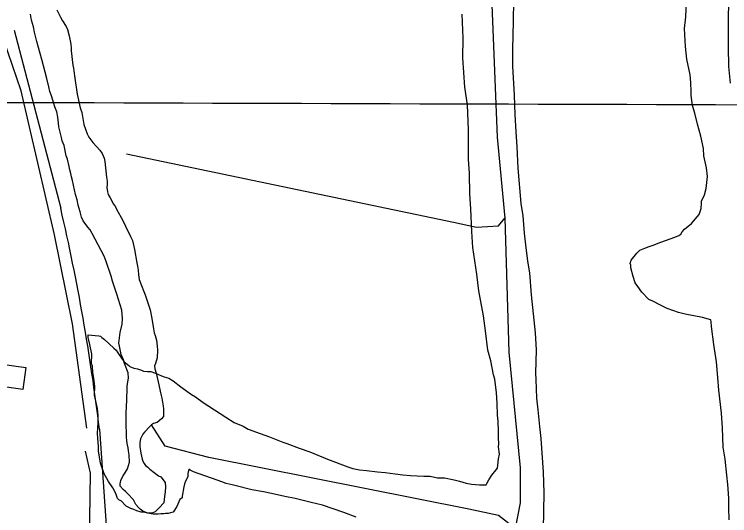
# Model space of a CAD drawing. Extents: x 3161564 to 3199464, y 849354 to 874788.
# Drawn here: x 3165915 to 3166903, y 860312 to 861004 of the extents above; entities that cross this region are included whole.
import ezdxf

# ---------------------------------------------------------------- set-up
doc = ezdxf.new("R2010")
doc.units = 0
for name, color, linetype in [('V-BLDG-OTLN', 7, 'Continuous'), ('V-GRID-MAJR', 7, 'Continuous'), ('V-ROAD-CNTR', 7, 'Continuous'), ('V-SITE-VEGE', 7, 'Continuous'), ('V-TOPO-SHOR', 7, 'Continuous')]:
    doc.layers.add(name, color=color, linetype=linetype)

msp = doc.modelspace()

# ---------------------------------------------------------------- linework, layer by layer
at = {"layer": 'V-BLDG-OTLN'}
msp.add_lwpolyline([(3165820.2490000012, 860500.9519999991), (3165824.490000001, 860531.077999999), (3165931.072000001, 860516.072999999), (3165926.831000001, 860485.9489999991)], close=True, dxfattribs=at)
at = {"layer": 'V-GRID-MAJR'}
msp.add_spline([(3165780.446, 860882.501), (3171010.106, 860866.147), (3176239.768, 860850.5530000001), (3181469.433, 860835.721), (3186699.099, 860821.649), (3191928.768, 860808.338), (3197158.438, 860795.787), (3197158.4390000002, 860795.787)], degree=3, dxfattribs=at)
at = {"layer": 'V-ROAD-CNTR'}
for points in [[(3165915.105133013, 860981.8850086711), (3165979.192004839, 860735.899500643)], [(3166032.613897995, 860431.050110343), (3166090.350782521, 859602.4067676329)]]:
    msp.add_lwpolyline(points, dxfattribs=at)
msp.add_arc((3163222.392827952, 860095.6917062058), 2830.160370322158, 6.805221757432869, 13.07398286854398, dxfattribs=at)
at = {"layer": 'V-SITE-VEGE'}
for p, q in [((3166604.61, 861022.8459999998), (3166604.129, 860994.1639999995)), ((3166842.295, 860999.9479999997), (3166843.262, 861021.2959999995)), ((3166901.245, 861020.9349999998), (3166900.8370000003, 860996.5249999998)), ((3166534.7630000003, 860970.9069999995), (3166533.4830000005, 861003.8919999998)), ((3166840.806, 860984.0999999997), (3166842.295, 860999.9479999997)), ((3166604.129, 860994.1639999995), (3166602.8680000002, 860955.1189999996)), ((3166900.8370000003, 860996.5249999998), (3166900.815, 860958.6799999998)), ((3166842.219, 860959.0489999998), (3166840.806, 860984.0999999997)), ((3166534.305, 860943.4449999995), (3166534.7630000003, 860970.9069999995)), ((3166602.8680000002, 860955.1189999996), (3166603.089, 860931.9169999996)), ((3166843.764, 860941.9319999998), (3166842.219, 860959.0489999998)), ((3166900.815, 860958.6799999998), (3166901.585, 860931.8089999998)), ((3166537.293, 860903.1079999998), (3166534.305, 860943.4449999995)), ((3166848.279, 860919.8809999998), (3166843.764, 860941.9319999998)), ((3166603.089, 860931.9169999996), (3166605.477, 860892.1999999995)), ((3166901.585, 860931.8089999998), (3166903.639, 860908.5779999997)), ((3166849.326, 860909.4849999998), (3166848.279, 860919.8809999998)), ((3166541.1550000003, 860878.6259999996), (3166537.293, 860903.1079999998)), ((3166849.721, 860896.6609999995), (3166849.326, 860909.4849999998)), ((3166605.477, 860892.1999999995), (3166606.249, 860865.3279999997)), ((3166849.639, 860891.7779999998), (3166849.721, 860896.6609999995)), ((3166851.845, 860877.7019999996), (3166849.639, 860891.7779999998)), ((3166542.415, 860844.4199999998), (3166541.1550000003, 860878.6259999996)), ((3166854.725, 860867.2759999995), (3166851.845, 860877.7019999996)), ((3166606.249, 860865.3279999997), (3166607.68, 860841.4979999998)), ((3166858.741, 860851.9489999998), (3166854.7250000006, 860867.2759999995)), ((3166861.049, 860843.9759999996), (3166858.741, 860851.9489999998)), ((3166542.241, 860834.0469999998), (3166542.415, 860844.4199999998)), ((3166607.68, 860841.4979999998), (3166609.165, 860820.7189999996)), ((3166863.349, 860835.3909999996), (3166861.049, 860843.9759999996)), ((3166542.341, 860803.5239999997), (3166542.241, 860834.0469999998)), ((3166866.724, 860818.2429999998), (3166863.349, 860835.3909999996)), ((3166609.165, 860820.7189999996), (3166610.5070000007, 860791.3959999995)), ((3166867.17, 860808.4699999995), (3166866.724, 860818.2429999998)), ((3166543.844, 860783.9649999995), (3166542.341, 860803.5239999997)), ((3166871.166, 860791.9199999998), (3166867.17, 860808.4699999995)), ((3166610.507, 860791.3959999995), (3166614.572, 860742.4929999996)), ((3166872.182, 860779.6929999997), (3166871.166, 860791.9199999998)), ((3166543.986, 860755.8829999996), (3166543.844, 860783.9649999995)), ((3166870.687, 860763.2379999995), (3166872.182, 860779.6929999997)), ((3166868.102, 860754.7339999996), (3166870.687, 860763.2379999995)), ((3166545.468, 860735.1039999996), (3166543.986, 860755.8829999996)), ((3166864.289, 860745.6409999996), (3166868.102, 860754.7339999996)), ((3166614.572, 860742.4929999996), (3166617.3370000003, 860725.3559999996)), ((3166863.515, 860735.8889999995), (3166864.248, 860743.1999999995)), ((3166864.248, 860743.1999999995), (3166864.289, 860745.6409999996)), ((3166546.779, 860703.9499999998), (3166545.4680000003, 860735.1039999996)), ((3166860.93, 860727.3869999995), (3166863.515, 860735.8889999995)), ((3166617.3370000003, 860725.3559999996), (3166619.379, 860701.5149999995)), ((3166850.342, 860714.7429999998), (3166860.93, 860727.3869999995)), ((3166840.444, 860706.9749999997), (3166850.342, 860714.7429999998)), ((3166548.2430000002, 860681.9499999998), (3166546.779, 860703.9499999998)), ((3166835.451, 860700.3439999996), (3166837.333, 860703.3619999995)), ((3166837.333, 860703.3619999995), (3166840.4440000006, 860706.9749999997)), ((3166619.379, 860701.5149999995), (3166620.9450000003, 860685.6179999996)), ((3166807.795, 860689.2069999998), (3166827.4450000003, 860696.2049999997)), ((3166827.4450000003, 860696.2049999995), (3166832.9790000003, 860698.5539999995)), ((3166832.9790000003, 860698.5539999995), (3166835.451, 860700.3439999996)), ((3166620.9450000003, 860685.6179999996), (3166623.6180000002, 860662.9879999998)), ((3166785.682, 860681.0309999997), (3166791.826, 860683.3719999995)), ((3166791.826, 860683.3719999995), (3166797.35, 860685.1089999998)), ((3166797.35, 860685.1089999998), (3166807.795, 860689.2069999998)), ((3166553.732, 860645.2339999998), (3166548.2430000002, 860681.9499999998)), ((3166767.089, 860664.2499999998), (3166774.576, 860673.8919999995)), ((3166774.576, 860673.8919999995), (3166778.92, 860678.0939999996)), ((3166778.92, 860678.0939999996), (3166785.682, 860681.0309999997)), ((3166623.6180000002, 860662.9879999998), (3166626.403, 860647.0709999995)), ((3166765.796, 860659.9979999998), (3166767.089, 860664.2499999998)), ((3166766.3680000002, 860657.5489999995), (3166765.796, 860659.9979999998)), ((3166766.304, 860653.8869999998), (3166766.3680000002, 860657.5489999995)), ((3166769.7630000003, 860641.6189999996), (3166766.304, 860653.8869999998)), ((3166556.396, 860621.9929999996), (3166553.732, 860645.2339999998)), ((3166626.403, 860647.0709999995), (3166628.9450000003, 860616.5069999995)), ((3166772.671, 860633.0259999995), (3166769.7630000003, 860641.6189999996)), ((3166776.251, 860628.0819999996), (3166772.671, 860633.0259999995)), ((3166781.611, 860620.0579999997), (3166776.251, 860628.0819999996)), ((3166563.149, 860587.6949999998), (3166556.396, 860621.9929999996)), ((3166628.9450000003, 860616.5069999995), (3166634.169, 860563.9219999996)), ((3166791.21, 860610.1289999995), (3166781.611, 860620.0579999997)), ((3166796.664, 860607.5979999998), (3166791.21, 860610.1289999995)), ((3166806.345, 860602.5519999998), (3166796.664, 860607.5979999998)), ((3166816.6380000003, 860597.4949999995), (3166806.345, 860602.5519999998)), ((3166832.4220000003, 860592.3479999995), (3166816.6380000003, 860597.4949999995)), ((3166565.852, 860566.8959999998), (3166563.149, 860587.6949999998)), ((3166841.535, 860589.7539999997), (3166832.4220000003, 860592.3479999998)), ((3166865.264, 860585.0839999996), (3166841.535, 860589.7539999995)), ((3166876.808, 860581.8379999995), (3166865.264, 860585.0839999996)), ((3166877.377, 860579.3889999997), (3166876.808, 860581.8379999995)), ((3166877.875, 860572.6649999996), (3166877.377, 860579.3889999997)), ((3166569.063, 860539.9829999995), (3166565.852, 860566.8959999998)), ((3166881.129, 860548.1959999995), (3166877.875, 860572.6649999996)), ((3166016.927, 860557.7679999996), (3166016.988, 860561.4279999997)), ((3166019.204, 860547.9599999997), (3166016.927, 860557.7679999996)), ((3166016.988, 860561.4279999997), (3166031.615, 860559.9609999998)), ((3166031.615, 860559.9609999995), (3166034.044, 860559.3099999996)), ((3166034.044, 860559.3099999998), (3166035.844, 860557.4479999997)), ((3166035.844, 860557.4479999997), (3166039.463, 860554.9479999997)), ((3166039.463, 860554.9479999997), (3166052.6970000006, 860543.1269999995)), ((3166634.169, 860563.9219999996), (3166635.611, 860540.7019999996)), ((3166022.0300000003, 860534.4839999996), (3166019.2040000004, 860547.9599999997)), ((3166885.002, 860524.3219999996), (3166881.1290000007, 860548.1959999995)), ((3166052.697, 860543.1269999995), (3166055.697, 860540.0219999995)), ((3166055.697, 860540.0219999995), (3166058.077, 860536.3229999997)), ((3166058.077, 860536.3229999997), (3166064.035, 860527.6789999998)), ((3166573.092, 860525.2659999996), (3166569.063, 860539.9829999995)), ((3166635.611, 860540.7019999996), (3166635.072, 860508.3579999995)), ((3166021.8170000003, 860521.6699999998), (3166022.0300000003, 860534.4839999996)), ((3166064.035, 860527.6789999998), (3166067.0270000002, 860523.9659999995)), ((3166577.046, 860506.2769999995), (3166573.092, 860525.2659999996)), ((3166022.9760000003, 860517.9879999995), (3166021.8170000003, 860521.6699999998)), ((3166023.443, 860509.4329999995), (3166022.9760000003, 860517.9879999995)), ((3166067.0270000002, 860523.9659999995), (3166073.048, 860518.9809999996)), ((3166073.048, 860518.9809999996), (3166074.858, 860517.7299999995)), ((3166074.858, 860517.7299999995), (3166080.308, 860515.1959999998)), ((3166080.308, 860515.1959999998), (3166085.18, 860514.5059999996)), ((3166886.466, 860502.3219999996), (3166885.002, 860524.3219999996)), ((3166025.1410000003, 860501.4679999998), (3166023.443, 860509.4329999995)), ((3166085.18, 860514.5059999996), (3166090.642, 860512.5829999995)), ((3166090.642, 860512.5829999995), (3166093.673, 860511.3089999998)), ((3166093.673, 860511.3089999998), (3166099.156, 860510.6089999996)), ((3166099.156, 860510.6089999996), (3166103.428, 860510.5369999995)), ((3166103.428, 860510.5369999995), (3166110.111, 860508.5929999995)), ((3166110.111, 860508.5929999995), (3166118.591, 860504.7879999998)), ((3166578.775, 860500.1429999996), (3166577.0460000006, 860506.2769999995)), ((3166635.072, 860508.3579999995), (3166635.539, 860499.8049999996)), ((3166026.177, 860490.4649999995), (3166025.1410000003, 860501.4679999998)), ((3166118.591, 860504.7879999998), (3166122.233, 860503.5079999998)), ((3166122.233, 860503.5079999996), (3166128.305, 860501.5749999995)), ((3166128.305, 860501.5749999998), (3166134.347, 860497.8109999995)), ((3166134.347, 860497.8109999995), (3166145.197, 860489.6939999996)), ((3166580.901, 860481.1849999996), (3166578.775, 860500.1429999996)), ((3166635.539, 860499.8049999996), (3166636.332, 860474.1539999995)), ((3166888.011, 860485.2029999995), (3166886.466, 860502.3219999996)), ((3166025.964, 860477.6479999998), (3166026.177, 860490.4649999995)), ((3166145.197, 860489.6939999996), (3166159.6720000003, 860479.0759999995)), ((3166891.752, 860453.3999999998), (3166888.011, 860485.2029999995)), ((3166027.093, 860472.1369999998), (3166025.964, 860477.6479999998)), ((3166159.6720000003, 860479.0759999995), (3166165.112, 860475.9319999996)), ((3166165.112, 860475.9319999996), (3166175.964, 860467.8159999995)), ((3166581.886, 860467.1299999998), (3166580.901, 860481.1849999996)), ((3166029.94, 860459.8799999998), (3166027.093, 860472.1369999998)), ((3166175.964, 860467.8159999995), (3166207.37, 860447.7559999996)), ((3166582.22, 860450.6409999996), (3166581.886, 860467.1299999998)), ((3166636.332, 860474.1539999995), (3166637.886, 860457.6449999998)), ((3166031.007, 860450.7069999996), (3166029.94, 860459.8799999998)), ((3166637.886, 860457.6449999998), (3166640.559, 860435.0169999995)), ((3166030.833, 860440.3319999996), (3166031.007, 860450.7069999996)), ((3166207.37, 860447.7559999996), (3166218.843, 860440.2389999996)), ((3166583.2970000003, 860442.0779999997), (3166582.22, 860450.6409999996)), ((3166893.245, 860433.2309999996), (3166891.752, 860453.3999999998)), ((3166029.9790000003, 860425.6939999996), (3166030.833, 860440.3319999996)), ((3166218.843, 860440.2389999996), (3166230.965, 860435.1519999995)), ((3166583.674, 860428.0309999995), (3166583.2970000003, 860442.0779999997)), ((3166230.965, 860435.1519999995), (3166238.227, 860431.3669999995)), ((3166238.227, 860431.3669999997), (3166254.603, 860424.9899999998)), ((3166583.5300000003, 860419.4869999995), (3166583.674, 860428.0309999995)), ((3166640.559, 860435.0169999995), (3166642.113, 860418.5079999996)), ((3166894.017, 860406.3589999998), (3166893.245, 860433.2309999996)), ((3166030.466, 860418.3629999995), (3166029.9790000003, 860425.6939999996)), ((3166031.5130000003, 860407.9669999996), (3166030.466, 860418.3629999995)), ((3166254.603, 860424.9899999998), (3166267.348, 860420.5049999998)), ((3166267.348, 860420.5049999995), (3166286.153, 860413.4739999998)), ((3166583.997, 860410.9349999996), (3166583.5300000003, 860419.4869999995)), ((3166642.113, 860418.5079999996), (3166645.609, 860372.0569999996)), ((3166031.4020000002, 860401.2559999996), (3166031.5130000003, 860407.9669999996)), ((3166286.153, 860413.4739999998), (3166291.615, 860411.5509999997)), ((3166291.615, 860411.5509999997), (3166308.599, 860405.1629999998)), ((3166583.926, 860406.6619999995), (3166583.997, 860410.9349999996)), ((3166584.982, 860396.8769999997), (3166583.926, 860406.6619999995)), ((3166896.793, 860389.8319999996), (3166894.017, 860406.3589999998)), ((3166034.167, 860384.1159999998), (3166031.4020000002, 860401.2559999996)), ((3166308.599, 860405.1629999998), (3166323.164, 860400.0369999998)), ((3166323.164, 860400.0369999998), (3166347.41, 860389.8649999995)), ((3166583.649, 860390.1859999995), (3166584.982, 860396.8769999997)), ((3166347.41, 860389.8649999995), (3166375.919, 860379.0099999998)), ((3166582.898, 860381.6519999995), (3166583.649, 860390.1859999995)), ((3166898.865, 860367.8199999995), (3166896.793, 860389.8319999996)), ((3166039.414, 860369.3789999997), (3166034.167, 860384.1159999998)), ((3166375.919, 860379.0099999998), (3166382.6010000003, 860377.0669999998)), ((3166382.6010000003, 860377.0669999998), (3166391.725, 860375.0819999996)), ((3166574.728, 860367.7479999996), (3166582.216, 860377.3899999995)), ((3166582.216, 860377.3899999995), (3166582.898, 860381.6519999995)), ((3166042.973, 860363.2139999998), (3166039.414, 860369.3789999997)), ((3166154.792, 860369.8909999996), (3166154.722, 860365.6179999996)), ((3166156.115, 860375.9709999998), (3166154.792, 860369.8909999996)), ((3166157.9250000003, 860374.7219999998), (3166156.115, 860375.9709999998)), ((3166162.767, 860372.1989999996), (3166157.9250000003, 860374.7219999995)), ((3166176.722, 860367.0829999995), (3166162.767, 860372.1989999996)), ((3166188.866, 860363.2179999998), (3166176.722, 860367.0829999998)), ((3166391.725, 860375.0819999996), (3166401.478, 860374.3119999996)), ((3166401.478, 860374.3119999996), (3166416.704, 860372.2209999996)), ((3166416.704, 860372.2209999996), (3166427.0670000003, 860371.4409999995)), ((3166427.0670000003, 860371.4409999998), (3166441.074, 860369.3739999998)), ((3166441.074, 860369.3739999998), (3166451.426, 860367.9799999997)), ((3166451.426, 860367.9799999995), (3166462.401, 860367.1849999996)), ((3166462.401, 860367.1849999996), (3166480.698, 860366.2699999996)), ((3166570.345, 860361.1089999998), (3166574.728, 860367.7479999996)), ((3166645.609, 860372.0569999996), (3166646.3510000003, 860343.3549999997)), ((3166900.483, 860354.9749999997), (3166898.865, 860367.8199999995)), ((3166045.343, 860358.9009999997), (3166042.973, 860363.2139999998)), ((3166051.304, 860350.2559999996), (3166045.343, 860358.9009999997)), ((3166151.566, 860359.5669999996), (3166150.286, 860355.9249999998)), ((3166154.722, 860365.6179999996), (3166151.566, 860359.5669999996)), ((3166201.607, 860358.7289999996), (3166188.866, 860363.2179999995)), ((3166207.669, 860356.1869999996), (3166201.607, 860358.7289999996)), ((3166480.698, 860366.2699999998), (3166489.2430000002, 860366.1259999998)), ((3166489.2430000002, 860366.1259999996), (3166499.5870000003, 860364.1229999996)), ((3166499.5870000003, 860364.1229999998), (3166509.35, 860363.9599999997)), ((3166509.35, 860363.9599999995), (3166522.738, 860361.2929999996)), ((3166522.738, 860361.2929999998), (3166530.026, 860359.3389999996)), ((3166530.026, 860359.3389999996), (3166539.14, 860356.7439999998)), ((3166539.14, 860356.7439999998), (3166546.4450000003, 860355.4049999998)), ((3166567.822, 860356.2669999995), (3166570.345, 860361.1089999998)), ((3166055.441, 860342.2549999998), (3166051.304, 860350.2559999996)), ((3166148.994, 860351.6739999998), (3166146.948, 860338.8899999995)), ((3166150.286, 860355.9249999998), (3166148.994, 860351.6739999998)), ((3166216.183, 860354.2129999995), (3166207.669, 860356.1869999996)), ((3166219.8340000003, 860353.5409999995), (3166216.183, 860354.2129999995)), ((3166242.932, 860347.6619999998), (3166219.8340000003, 860353.5409999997)), ((3166259.369, 860344.9459999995), (3166242.932, 860347.6619999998)), ((3166546.4450000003, 860355.4049999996), (3166557.416, 860354.6079999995)), ((3166557.416, 860354.6079999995), (3166566.571, 860354.4569999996)), ((3166566.571, 860354.4569999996), (3166567.822, 860356.2669999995)), ((3166901.9960000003, 860336.0269999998), (3166900.483, 860354.9749999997)), ((3166057.77, 860335.4989999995), (3166055.441, 860342.2549999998)), ((3166146.948, 860338.8899999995), (3166146.909, 860336.4489999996)), ((3166270.311, 860342.3199999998), (3166259.369, 860344.9459999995)), ((3166288.557, 860338.3509999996), (3166270.311, 860342.3199999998)), ((3166303.163, 860335.6659999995), (3166288.557, 860338.3509999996)), ((3166646.3510000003, 860343.3549999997), (3166645.505, 860292.7039999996)), ((3166059.5700000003, 860333.6369999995), (3166057.77, 860335.4989999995)), ((3166063.203, 860331.7449999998), (3166059.5700000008, 860333.6369999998)), ((3166067.991, 860326.1719999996), (3166063.203, 860331.7449999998)), ((3166143.8170000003, 860334.0589999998), (3166139.381, 860324.3659999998)), ((3166146.909, 860336.4489999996), (3166143.8170000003, 860334.0589999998)), ((3166325.04, 860329.8049999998), (3166303.163, 860335.6659999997)), ((3166340.857, 860326.4889999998), (3166325.04, 860329.8049999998)), ((3166901.771, 860322.5999999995), (3166901.9960000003, 860336.0269999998)), ((3166069.802, 860324.9209999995), (3166067.991, 860326.1719999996)), ((3166075.8540000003, 860321.7649999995), (3166069.802, 860324.9209999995)), ((3166080.103, 860320.4739999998), (3166075.8540000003, 860321.7649999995)), ((3166084.343, 860318.5719999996), (3166080.103, 860320.4739999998)), ((3166090.417, 860316.6379999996), (3166084.343, 860318.5719999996)), ((3166139.381, 860324.3659999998), (3166134.365, 860316.5139999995)), ((3166369.985, 860316.2349999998), (3166340.857, 860326.4889999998)), ((3166902.107, 860306.1139999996), (3166901.771, 860322.5999999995)), ((3166093.471, 860316.5869999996), (3166090.417, 860316.6379999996)), ((3166098.941, 860315.2769999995), (3166093.471, 860316.5869999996)), ((3166106.852, 860313.9249999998), (3166098.941, 860315.2769999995)), ((3166113.566, 860313.8099999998), (3166106.852, 860313.9249999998)), ((3166117.238, 860314.3589999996), (3166113.566, 860313.8099999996)), ((3166121.5100000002, 860314.2869999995), (3166117.238, 860314.3589999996)), ((3166123.961, 860314.8569999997), (3166121.5100000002, 860314.2869999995)), ((3166127.6210000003, 860314.7949999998), (3166123.961, 860314.8569999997)), ((3166130.693, 860315.9649999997), (3166127.6210000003, 860314.7949999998)), ((3166134.365, 860316.5139999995), (3166130.693, 860315.9649999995)), ((3166386.97, 860309.8469999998), (3166369.985, 860316.2349999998))]:
    msp.add_line(p, q, dxfattribs=at)
at = {"layer": 'V-TOPO-SHOR'}
for points in [[(3166544.5385304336, 861724.1508173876), (3166556.973086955, 861496.7760695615), (3166576.513104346, 861393.7468869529), (3166571.1840086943, 861331.5741043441), (3166567.631278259, 861240.9794782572), (3166571.1840086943, 861097.0938956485), (3166581.842199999, 860834.1918434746), (3166592.500391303, 860722.2808347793)], [(3166015.1816956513, 860432.7333043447), (3165995.6416782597, 860576.6188869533), (3165970.7725652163, 860699.1880869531), (3165924.587069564, 860898.140991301), (3165894.3888608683, 860985.1828869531), (3165881.954304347, 861029.5920173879), (3165880.1779391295, 861081.1066086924), (3165883.730669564, 861141.5030260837), (3165883.730669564, 861219.6630956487)], [(3165973.685000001, 861009.648999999), (3165978.682000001, 860999.559999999), (3165981.828000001, 860994.665999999), (3165986.540000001, 860986.841999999), (3165988.730000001, 860982.608999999), (3165990.843000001, 860973.859999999), (3165993.231000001, 860962.2009999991), (3165993.790000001, 860957.0279999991), (3165993.727000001, 860953.1569999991), (3165995.9820000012, 860933.430999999), (3165996.879000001, 860929.219999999), (3165997.143000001, 860925.6649999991), (3165998.912000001, 860915.628999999), (3166001.7690000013, 860893.3119999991), (3166005.976000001, 860874.5219999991), (3166008.126000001, 860868.0319999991), (3166011.080000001, 860851.5229999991), (3166015.704000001, 860838.533999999), (3166018.217000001, 860834.2969999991), (3166023.579000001, 860826.7849999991), (3166033.087000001, 860816.2969999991), (3166036.239000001, 860811.7259999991), (3166039.352000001, 860804.8979999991), (3166040.245000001, 860800.363999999), (3166042.473000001, 860779.025999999), (3166043.350000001, 860773.5249999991), (3166043.274000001, 860769.006999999), (3166042.877000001, 860764.4949999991), (3166043.7490000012, 860758.670999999), (3166044.652000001, 860754.780999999), (3166047.481000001, 860750.2159999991), (3166052.183000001, 860741.7479999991), (3166054.700000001, 860737.8319999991), (3166056.566000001, 860733.604999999), (3166064.407000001, 860719.917999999), (3166068.784000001, 860711.4539999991), (3166075.647000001, 860697.140999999), (3166078.137000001, 860691.6109999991), (3166081.156000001, 860678.974999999), (3166084.081000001, 860660.851999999), (3166085.291000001, 860655.9879999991), (3166086.167000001, 860650.486999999), (3166086.706000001, 860644.023999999), (3166087.572000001, 860637.8779999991), (3166093.751000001, 860621.312999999), (3166095.613000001, 860616.7649999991), (3166102.687000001, 860595.665999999), (3166105.068000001, 860583.684999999), (3166107.096000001, 860569.7729999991), (3166108.296000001, 860564.265999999), (3166109.844000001, 860560.368999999), (3166111.358000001, 860554.2109999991), (3166112.509000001, 860545.7989999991), (3166112.734000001, 860539.984999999), (3166112.562000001, 860529.660999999), (3166110.170000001, 860521.6309999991), (3166108.827000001, 860518.427999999), (3166109.078000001, 860514.226999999), (3166110.918000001, 860508.386999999), (3166113.953000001, 860496.716999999), (3166117.539000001, 860479.550999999), (3166119.062000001, 860474.0399999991)], [(3166104.0360000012, 860315.2679999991), (3166098.0360000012, 860315.915999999), (3166092.5900000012, 860318.2649999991), (3166088.760000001, 860320.910999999), (3166086.538000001, 860323.2059999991), (3166083.059000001, 860327.459999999), (3166079.612000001, 860333.648999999), (3166071.684000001, 860342.1749999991), (3166068.506000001, 860345.1299999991), (3166065.323000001, 860347.765999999), (3166061.202000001, 860352.3539999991), (3166061.256000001, 860355.5789999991), (3166062.304000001, 860360.403999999), (3166065.321000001, 860367.131999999), (3166067.299000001, 860369.6819999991), (3166071.285000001, 860376.3929999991), (3166074.021000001, 860385.7069999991), (3166073.542000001, 860395.719999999), (3166072.989000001, 860401.216999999), (3166072.413000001, 860405.420999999), (3166070.896000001, 860411.2559999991), (3166070.6440000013, 860415.4569999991), (3166070.078000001, 860420.305999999), (3166070.201000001, 860427.7279999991), (3166069.675000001, 860434.8389999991), (3166069.454000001, 860440.974999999), (3166069.706000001, 860456.1379999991), (3166070.087000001, 860459.682999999), (3166070.179000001, 860465.1699999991), (3166070.554000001, 860468.388999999), (3166070.930000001, 860490.976999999), (3166072.720000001, 860501.596999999), (3166072.194000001, 860508.7059999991), (3166067.250000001, 860522.0219999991), (3166065.716000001, 860526.8879999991), (3166062.6070000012, 860534.0419999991), (3166060.219000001, 860545.7009999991), (3166059.6440000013, 860549.905999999), (3166061.4990000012, 860564.398999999), (3166063.957000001, 860576.2999999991), (3166064.725000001, 860583.709999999), (3166063.627000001, 860595.3489999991), (3166056.893000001, 860617.407999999), (3166050.735000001, 860635.261999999), (3166048.916000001, 860642.390999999), (3166042.152000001, 860662.5169999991), (3166039.371000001, 860669.983999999), (3166022.784000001, 860701.246999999), (3166019.636000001, 860706.138999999), (3166016.470000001, 860709.741999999), (3166010.160000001, 860718.562999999), (3166007.987000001, 860723.761999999), (3166006.171000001, 860730.893999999), (3166003.422000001, 860740.297999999), (3166001.925000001, 860747.422999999), (3165999.791000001, 860754.883999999), (3165995.595000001, 860774.3169999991), (3165994.069000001, 860779.506999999), (3165993.176000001, 860784.040999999), (3165991.646000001, 860789.2309999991), (3165990.753000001, 860793.7629999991), (3165988.339000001, 860803.8089999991), (3165986.801000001, 860808.3529999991), (3165983.810000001, 860822.6029999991), (3165981.337000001, 860829.0989999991), (3165980.120000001, 860833.6399999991), (3165976.819000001, 860848.540999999), (3165975.932000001, 860853.3969999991), (3165975.096000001, 860861.479999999), (3165973.6070000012, 860868.9289999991), (3165971.1440000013, 860876.067999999), (3165966.550000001, 860890.993999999), (3165964.393000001, 860897.1599999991), (3165962.565000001, 860903.645999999), (3165959.849000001, 860914.9879999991), (3165953.185000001, 860941.241999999), (3165946.174000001, 860966.2109999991), (3165943.158000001, 860978.846999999), (3165941.669000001, 860986.295999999), (3165938.914000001, 860995.3779999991), (3165937.440000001, 861003.795999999)], [(3166070.2490173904, 860811.0990956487), (3166521.4457826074, 860716.9517391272), (3166553.420356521, 860709.8462782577), (3166583.618565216, 860711.6226434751), (3166592.500391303, 860722.2808347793), (3166597.8294869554, 860537.5388521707), (3166613.8167739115, 860377.6659826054), (3166613.8167739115, 860329.7041217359), (3166606.711313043, 860294.1768173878)], [(3166119.062000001, 860474.0399999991), (3166120.809000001, 860462.711999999), (3166121.074000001, 860459.158999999), (3166120.9650000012, 860452.7059999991), (3166121.225000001, 860448.8289999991), (3166118.262000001, 860445.3269999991), (3166112.3740000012, 860440.582999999), (3166107.506000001, 860439.0519999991), (3166104.571000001, 860437.162999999), (3166102.275000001, 860434.9409999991), (3166095.041000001, 860426.9929999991), (3166092.418000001, 860424.454999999), (3166089.405000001, 860418.0489999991), (3166088.668000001, 860412.574999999), (3166088.582000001, 860407.4119999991), (3166090.040000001, 860398.0279999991), (3166091.842000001, 860389.927999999), (3166092.762000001, 860387.0099999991), (3166094.323000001, 860383.7559999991), (3166096.217000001, 860381.1419999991), (3166099.406000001, 860378.829999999), (3166102.267000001, 860376.199999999), (3166114.377000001, 860366.961999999), (3166117.254000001, 860365.300999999), (3166123.257000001, 860357.452999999), (3166123.806000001, 860351.636999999), (3166123.363000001, 860344.5419999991), (3166122.288000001, 860338.1059999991), (3166121.504000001, 860329.724999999), (3166115.255000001, 860322.7289999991), (3166109.674000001, 860317.0129999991), (3166105.1240000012, 860315.1519999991), (3166104.0360000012, 860315.2679999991)], [(3166640.462252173, 859835.8745913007), (3166613.816773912, 860265.7549739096), (3166606.711313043, 860294.1768173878), (3166583.618565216, 860311.9404695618), (3166542.7621652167, 860320.8222956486), (3166183.9363913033, 860391.8769043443), (3166123.5399739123, 860407.8641913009), (3166104.571000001, 860437.162999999)], [(3166018.7344260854, 860276.4131652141), (3166020.510791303, 860370.5605217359), (3166013.4053304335, 860400.7587304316)]]:
    msp.add_lwpolyline(points, dxfattribs=at)

doc.saveas('drawing.dxf')
